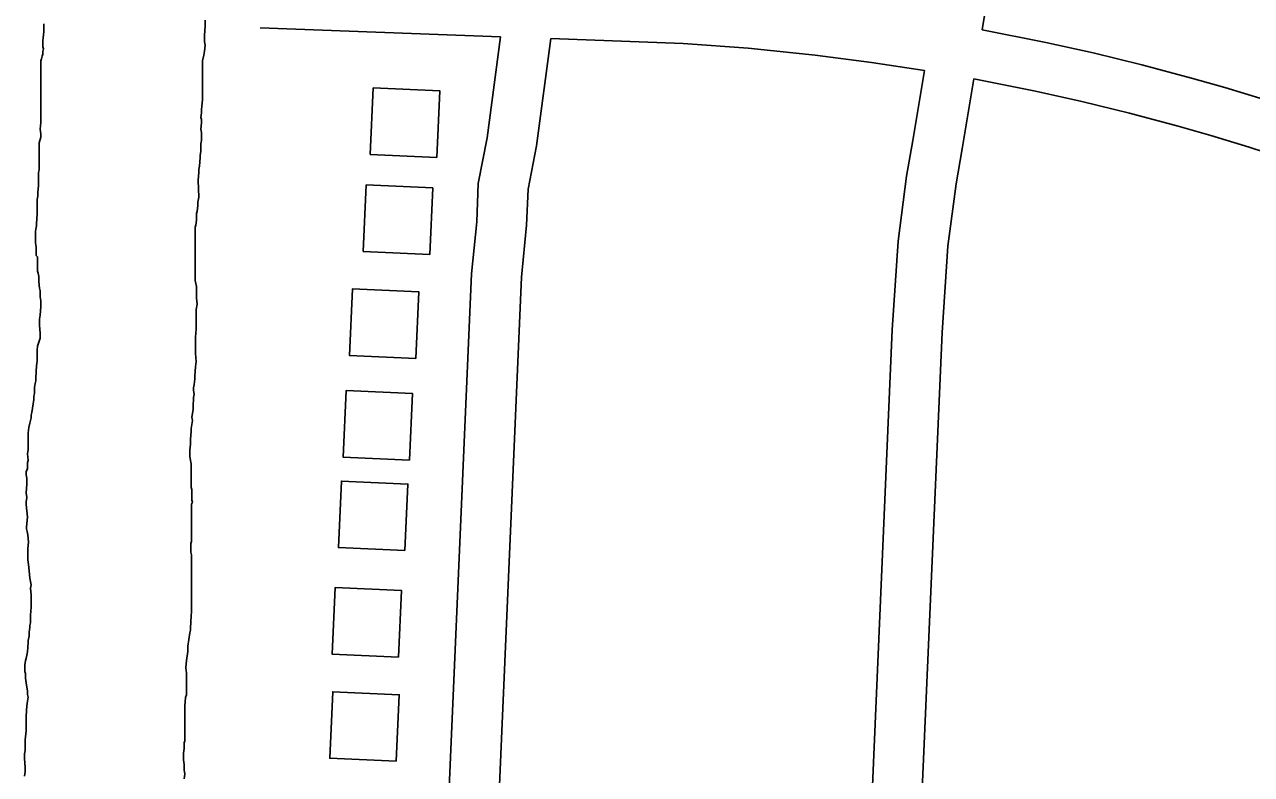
# Model space of a CAD drawing. Extents: x 3683402 to 3721514, y 487807 to 513565.
# Drawn here: x 3698495 to 3699232, y 507001 to 507452 of the extents above; entities that cross this region are included whole.
import ezdxf

# ---------------------------------------------------------------- set-up
doc = ezdxf.new("R2010")
doc.units = 0
for name, color, linetype in [('V-BLDG-OTLN', 7, 'Continuous'), ('V-ROAD-CNTR', 7, 'Continuous'), ('V-TOPO-SHOR', 7, 'Continuous')]:
    doc.layers.add(name, color=color, linetype=linetype)

msp = doc.modelspace()

# ---------------------------------------------------------------- linework, layer by layer
at = {"layer": 'V-BLDG-OTLN'}
for points in [[(3698742.32, 507371.8), (3698744.14, 507411.76), (3698704.18, 507413.57), (3698702.36, 507373.61)], [(3698738.04, 507313.51), (3698739.85, 507353.47), (3698699.89, 507355.28), (3698698.08, 507315.33)], [(3698729.74, 507251.05), (3698731.55, 507291), (3698691.6, 507292.82), (3698689.78, 507252.86)], [(3698725.93, 507190.03), (3698727.74, 507229.98), (3698687.78, 507231.8), (3698685.97, 507191.84)], [(3698723.17, 507135.7), (3698724.98, 507175.65), (3698685.02, 507177.47), (3698683.21, 507137.51)], [(3698719.33, 507071.7), (3698721.14, 507111.65), (3698681.18, 507113.47), (3698679.37, 507073.51)], [(3698717.98, 507009.16), (3698719.79, 507049.12), (3698679.83, 507050.93), (3698678.02, 507010.97)]]:
    msp.add_lwpolyline(points, close=True, dxfattribs=at)
at = {"layer": 'V-ROAD-CNTR'}
for points in [[(3699135.73, 508646.37), (3699090.56, 507589.46), (3699084.49, 507536.48), (3699069.78, 507448.48)], [(3698636.24, 507449.57), (3698780.63, 507444.23)], [(3699069.78, 507448.48), (3699108.07, 507440.84), (3699136.52, 507434.49), (3699165.74, 507427.36), (3699195.57, 507419.41), (3699215.64, 507413.68), (3699239.18, 507406.56), (3699259.29, 507400.13), (3699287.09, 507390.72), (3699305.07, 507384.3), (3699328.77, 507375.42), (3699353.48, 507365.27), (3699473.51, 507308.93)], [(3698780.63, 507444.23), (3698772.59, 507383.63), (3698767.24, 507356.21), (3698766.25, 507333.16), (3698763.22, 507301.92), (3698731.61, 506573.92), (3698732.15, 506565.41), (3698733.71, 506558.96), (3698737.45, 506550.46), (3698741.69, 506544.3), (3698746.79, 506539.02), (3698751.1, 506535.66), (3698757.36, 506532.04), (3698763.78, 506529.61), (3698768.67, 506528.45), (3698773.87, 506527.86), (3698867.52, 506523.19)], [(3698810.74, 507443.12), (3698802.21, 507378.78), (3698797.12, 507352.68), (3698796.19, 507331.07), (3698793.16, 507299.82), (3698761.65, 506574.23), (3698761.92, 506569.93), (3698762.25, 506568.6), (3698763.77, 506565.13), (3698764.99, 506563.35), (3698766.9, 506561.37), (3698767.9, 506560.59), (3698770.26, 506559.23), (3698772.58, 506558.35), (3698773.84, 506558.06), (3698776.33, 506557.77), (3698869.02, 506553.15)], [(3698810.74, 507443.12), (3698890.29, 507440.18), (3698929.38, 507437.29), (3698969.48, 507433.2), (3699003.38, 507428.84), (3699035.26, 507423.99)], [(3699035.26, 507423.99), (3699028.24, 507382), (3699024.52, 507360.44), (3699019.33, 507321.49), (3699015.8, 507268.23), (3698999.72, 506897.01)], [(3699064.83, 507418.88), (3699057.82, 507376.97), (3699054.18, 507355.91), (3699049.2, 507318.51), (3699045.76, 507266.59), (3699029.71, 506896.14)], [(3699064.83, 507418.88), (3699101.87, 507411.48), (3699129.7, 507405.28), (3699158.32, 507398.29), (3699187.58, 507390.49), (3699207.18, 507384.89), (3699230.27, 507377.91), (3699249.91, 507371.63), (3699277.23, 507362.38), (3699294.76, 507356.12), (3699317.81, 507347.49), (3699341.4, 507337.8), (3699460.51, 507281.89)]]:
    msp.add_lwpolyline(points, dxfattribs=at)
at = {"layer": 'V-TOPO-SHOR'}
for points in [[(3698603.26, 507454.22), (3698603.25, 507450.56), (3698602.83, 507445.29), (3698602.82, 507444.07), (3698602.81, 507441.23), (3698603.21, 507439.2), (3698602.79, 507435.54), (3698602.38, 507433.11), (3698601.56, 507429.86), (3698601.55, 507425.8), (3698601.54, 507422.55), (3698601.53, 507418.9), (3698601.51, 507414.03), (3698601.5, 507411.18), (3698601.5, 507409.15), (3698601.49, 507407.93), (3698601.49, 507406.31), (3698601.07, 507400.63), (3698601.06, 507398.6), (3698600.64, 507395.76), (3698601.04, 507394.54), (3698601.04, 507392.51), (3698600.62, 507388.85), (3698601.02, 507386.82), (3698601.01, 507381.95), (3698600.6, 507379.92), (3698600.59, 507378.3), (3698600.58, 507375.46), (3698600.17, 507373.02), (3698600.17, 507371.8), (3698599.74, 507366.52), (3698599.33, 507364.49), (3698599.33, 507362.87), (3698598.91, 507358), (3698599.28, 507347.85), (3698598.86, 507345.01), (3698598.86, 507342.98), (3698598.44, 507339.32), (3698598.03, 507338.11), (3698598.02, 507334.05), (3698597.6, 507331.2), (3698597.2, 507329.99), (3698597.19, 507328.36), (3698597.19, 507326.33), (3698597.17, 507320.65), (3698597.15, 507316.59), (3698597.14, 507312.53), (3698597.11, 507302.78), (3698597.11, 507300.75), (3698597.1, 507297.91), (3698597.9, 507294.25), (3698597.9, 507293.04), (3698597.89, 507291.01), (3698597.88, 507287.35), (3698598.27, 507283.7), (3698597.86, 507280.45), (3698597.84, 507275.58), (3698597.83, 507272.74), (3698597.83, 507270.7), (3698597.82, 507268.67), (3698597.4, 507263.8), (3698597.39, 507260.96), (3698597.37, 507254.06), (3698597.76, 507249.19), (3698597.35, 507245.94), (3698596.93, 507240.66), (3698596.92, 507238.63), (3698596.5, 507235.38), (3698596.09, 507233.36), (3698596.08, 507231.73), (3698596.48, 507229.7), (3698596.07, 507227.67), (3698596.05, 507221.98), (3698596.05, 507220.36), (3698595.23, 507215.9), (3698595.62, 507213.87), (3698594.8, 507209), (3698594.79, 507207.37), (3698594.37, 507202.5), (3698594.36, 507199.66), (3698593.95, 507196.01), (3698593.94, 507193.16), (3698593.94, 507191.94), (3698594.73, 507187.88), (3698594.72, 507184.23), (3698594.72, 507182.6), (3698594.71, 507180.98), (3698594.7, 507176.11), (3698594.69, 507173.67)], [(3698603.26, 507454.22), (3698603.25, 507450.56), (3698602.83, 507445.29), (3698602.82, 507444.07), (3698602.81, 507441.23), (3698603.21, 507439.2), (3698602.79, 507435.54), (3698602.38, 507433.11), (3698601.56, 507429.86), (3698601.55, 507425.8), (3698601.54, 507422.55), (3698601.53, 507418.9), (3698601.51, 507414.03), (3698601.5, 507411.18), (3698601.5, 507409.15), (3698601.49, 507407.93), (3698601.49, 507406.31), (3698601.07, 507400.63), (3698601.06, 507398.6)], [(3698496.48, 507188.59), (3698496.88, 507189.8), (3698496.49, 507193.86), (3698496.91, 507196.3), (3698496.92, 507202.8), (3698496.93, 507204.83), (3698496.93, 507206.45), (3698497.35, 507209.7), (3698497.77, 507212.13), (3698498.59, 507215.38), (3698498.59, 507217), (3698499, 507218.62), (3698500.24, 507226.34), (3698500.25, 507228.37), (3698500.66, 507229.99), (3698500.67, 507233.64), (3698501.08, 507236.08), (3698501.5, 507237.7), (3698501.5, 507239.73), (3698501.93, 507246.63), (3698502.34, 507249.48), (3698502.36, 507254.75), (3698502.36, 507255.97), (3698502.37, 507258.41), (3698503.19, 507260.84), (3698504.01, 507263.28), (3698504.02, 507266.12), (3698503.63, 507270.99), (3698503.64, 507274.64), (3698504.05, 507277.08), (3698504.47, 507282.36), (3698504.48, 507284.39), (3698504.48, 507285.61), (3698504.08, 507288.04), (3698504.09, 507289.67), (3698504.1, 507291.7), (3698503.7, 507293.32), (3698503.3, 507296.98), (3698503.31, 507298.2), (3698503.31, 507300.23), (3698502.91, 507302.26), (3698502.51, 507303.48), (3698502.51, 507305.91), (3698502.54, 507312), (3698501.72, 507312.82), (3698501.73, 507314.85), (3698501.74, 507318.1), (3698501.34, 507320.54), (3698501.36, 507327.44), (3698501.37, 507328.66), (3698501.78, 507330.69), (3698501.78, 507331.9), (3698502.21, 507337.99), (3698502.22, 507341.65), (3698502.23, 507345.3), (3698502.23, 507346.52), (3698502.65, 507348.55), (3698502.65, 507350.98), (3698503.07, 507354.64), (3698503.08, 507357.07), (3698503.09, 507360.32), (3698503.09, 507362.76), (3698503.5, 507364.38), (3698503.53, 507371.28), (3698503.53, 507373.72), (3698503.54, 507376.56), (3698503.55, 507380.62), (3698504.38, 507383.87), (3698504.38, 507385.9), (3698503.98, 507388.74), (3698504.4, 507392.8), (3698504.41, 507396.05), (3698504.42, 507398.89), (3698504.43, 507402.55), (3698504.45, 507407.01), (3698504.46, 507411.07), (3698504.47, 507415.54), (3698504.48, 507417.98), (3698504.48, 507419.19), (3698504.5, 507424.88), (3698504.5, 507426.1), (3698504.52, 507429.75), (3698504.93, 507430.97), (3698505.34, 507432.59), (3698505.75, 507433.81), (3698505.75, 507435.43), (3698506.16, 507437.05), (3698505.76, 507438.27), (3698505.76, 507439.9), (3698505.77, 507441.93), (3698505.78, 507443.55), (3698506.19, 507447.21), (3698506.2, 507450.45), (3698506.21, 507452.08)], [(3698503.19, 507260.84), (3698504.01, 507263.28), (3698504.02, 507266.12), (3698503.63, 507270.99), (3698503.64, 507274.64), (3698504.05, 507277.08), (3698504.47, 507282.36), (3698504.48, 507284.39), (3698504.48, 507285.61), (3698504.08, 507288.04), (3698504.09, 507289.67), (3698504.1, 507291.7), (3698503.7, 507293.32), (3698503.3, 507296.98), (3698503.31, 507298.2), (3698503.31, 507300.23), (3698502.91, 507302.26), (3698502.51, 507303.48), (3698502.51, 507305.91), (3698502.54, 507312), (3698501.72, 507312.82), (3698501.73, 507314.85), (3698501.74, 507318.1), (3698501.34, 507320.54), (3698501.36, 507327.44), (3698501.37, 507328.66), (3698501.78, 507330.69), (3698501.78, 507331.9), (3698502.21, 507337.99), (3698502.22, 507341.65), (3698502.23, 507345.3), (3698502.23, 507346.52), (3698502.65, 507348.55), (3698502.65, 507350.98), (3698503.07, 507354.64), (3698503.08, 507357.07), (3698503.09, 507360.32), (3698503.09, 507362.76), (3698503.5, 507364.38), (3698503.53, 507371.28), (3698503.53, 507373.72), (3698503.54, 507376.56), (3698503.55, 507380.62), (3698504.38, 507383.87), (3698504.38, 507385.9), (3698503.98, 507388.74), (3698504.4, 507392.8), (3698504.41, 507396.05), (3698504.42, 507398.89), (3698504.43, 507402.55), (3698504.45, 507407.01), (3698504.46, 507411.07), (3698504.47, 507415.54), (3698504.48, 507417.98), (3698504.48, 507419.19), (3698504.5, 507424.88), (3698504.5, 507426.1), (3698504.52, 507429.75), (3698504.93, 507430.97), (3698505.34, 507432.59), (3698505.75, 507433.81), (3698505.75, 507435.43), (3698506.16, 507437.05), (3698505.76, 507438.27), (3698505.76, 507439.9), (3698505.77, 507441.93), (3698505.78, 507443.55), (3698506.19, 507447.21), (3698506.2, 507450.45), (3698506.21, 507452.08)], [(3698601.06, 507398.6), (3698600.64, 507395.76), (3698601.04, 507394.54), (3698601.04, 507392.51), (3698600.62, 507388.85), (3698601.02, 507386.82), (3698601.01, 507381.95), (3698600.6, 507379.92), (3698600.59, 507378.3), (3698600.58, 507375.46), (3698600.17, 507373.02), (3698600.17, 507371.8), (3698599.74, 507366.52), (3698599.33, 507364.49), (3698599.33, 507362.87), (3698598.91, 507358), (3698599.28, 507347.85), (3698598.86, 507345.01), (3698598.86, 507342.98), (3698598.44, 507339.32), (3698598.03, 507338.11), (3698598.02, 507334.05), (3698597.6, 507331.2), (3698597.2, 507329.99), (3698597.19, 507328.36), (3698597.19, 507326.33), (3698597.17, 507320.65), (3698597.15, 507316.59), (3698597.14, 507312.53), (3698597.11, 507302.78), (3698597.11, 507300.75), (3698597.1, 507297.91), (3698597.9, 507294.25), (3698597.9, 507293.04), (3698597.89, 507291.01), (3698597.88, 507287.35), (3698598.27, 507283.7), (3698597.86, 507280.45), (3698597.84, 507275.58), (3698597.83, 507272.74), (3698597.83, 507270.7), (3698597.82, 507268.67), (3698597.4, 507263.8), (3698597.39, 507260.96), (3698597.37, 507254.06), (3698597.76, 507249.19), (3698597.35, 507245.94), (3698596.93, 507240.66), (3698596.92, 507238.63), (3698596.5, 507235.38), (3698596.09, 507233.36), (3698596.08, 507231.73), (3698596.48, 507229.7), (3698596.07, 507227.67), (3698596.05, 507221.98), (3698596.05, 507220.36), (3698595.23, 507215.9), (3698595.62, 507213.87), (3698594.8, 507209), (3698594.79, 507207.37), (3698594.37, 507202.5), (3698594.36, 507199.66), (3698593.95, 507196.01), (3698593.94, 507193.16), (3698593.94, 507191.94), (3698594.73, 507187.88), (3698594.72, 507184.23), (3698594.72, 507182.6), (3698594.71, 507180.98), (3698594.7, 507176.11), (3698594.69, 507173.67), (3698595.09, 507172.45), (3698595.07, 507165.96), (3698595.48, 507164.74), (3698595.06, 507163.52), (3698595.06, 507161.08), (3698595.05, 507157.84), (3698595.04, 507154.59), (3698595.03, 507151.74), (3698595.02, 507148.09), (3698595.01, 507144.84), (3698595, 507141.19), (3698594.59, 507139.97), (3698594.57, 507134.69), (3698594.97, 507133.07), (3698594.97, 507130.63), (3698594.95, 507126.57), (3698594.94, 507121.29), (3698594.93, 507117.64), (3698594.92, 507116.01), (3698594.91, 507111.55), (3698594.9, 507107.89), (3698594.89, 507105.46), (3698594.88, 507101.8), (3698594.87, 507098.96), (3698594.86, 507096.52), (3698594.43, 507089.21), (3698594.43, 507088), (3698594.02, 507086.37), (3698592.78, 507078.26), (3698592.77, 507075.01)], [(3698494.68, 507000.19), (3698495.1, 507003.03), (3698495.1, 507005.47), (3698494.71, 507010.75), (3698494.72, 507012.37), (3698494.72, 507013.59), (3698495.14, 507015.62), (3698495.15, 507018.87), (3698495.16, 507022.11), (3698495.58, 507027.39), (3698495.59, 507032.26), (3698495.6, 507036.33), (3698496.03, 507042.41), (3698496.44, 507045.25), (3698496.86, 507047.69), (3698496.46, 507049.32), (3698496.46, 507051.35), (3698495.67, 507056.22), (3698495.27, 507059.06), (3698495.28, 507061.91), (3698494.88, 507063.12), (3698494.88, 507065.56), (3698494.89, 507067.19), (3698495.3, 507069.62), (3698495.71, 507070.84), (3698496.54, 507074.9), (3698496.96, 507080.58), (3698496.96, 507081.8), (3698497.38, 507084.23), (3698497.38, 507086.67), (3698497.8, 507089.51), (3698497.8, 507090.73), (3698498.21, 507092.35), (3698498.22, 507093.97), (3698498.23, 507096.82), (3698498.65, 507101.69), (3698498.65, 507104.12), (3698498.66, 507106.56), (3698498.67, 507109), (3698498.27, 507113.06), (3698498.69, 507115.09), (3698498.29, 507117.12), (3698497.89, 507119.15), (3698497.49, 507123.62), (3698497.1, 507127.27), (3698496.7, 507130.11), (3698496.71, 507134.18), (3698496.72, 507135.4), (3698496.72, 507137.02), (3698497.14, 507140.67), (3698496.75, 507145.14), (3698496.35, 507147.17), (3698495.95, 507148.8), (3698495.95, 507150.02), (3698496.37, 507155.7), (3698495.59, 507163.42), (3698495.59, 507165.04), (3698496, 507167.48), (3698495.61, 507170.32), (3698496.03, 507175.6), (3698496.04, 507179.25), (3698495.64, 507181.28), (3698495.65, 507182.9), (3698496.46, 507184.93), (3698496.48, 507188.59), (3698496.88, 507189.8), (3698496.49, 507193.86), (3698496.91, 507196.3), (3698496.92, 507202.8), (3698496.93, 507204.83), (3698496.93, 507206.45), (3698497.35, 507209.7), (3698497.77, 507212.13), (3698498.59, 507215.38), (3698498.59, 507217), (3698499, 507218.62), (3698500.24, 507226.34), (3698500.25, 507228.37), (3698500.66, 507229.99), (3698500.67, 507233.64), (3698501.08, 507236.08), (3698501.5, 507237.7), (3698501.5, 507239.73), (3698501.93, 507246.63), (3698502.34, 507249.48), (3698502.36, 507254.75), (3698502.36, 507255.97), (3698502.37, 507258.41), (3698503.19, 507260.84)], [(3698494.68, 507000.19), (3698495.1, 507003.03), (3698495.1, 507005.47), (3698494.71, 507010.75), (3698494.72, 507012.37), (3698494.72, 507013.59), (3698495.14, 507015.62), (3698495.15, 507018.87), (3698495.16, 507022.11), (3698495.58, 507027.39), (3698495.59, 507032.26), (3698495.6, 507036.33), (3698496.03, 507042.41), (3698496.44, 507045.25), (3698496.86, 507047.69), (3698496.46, 507049.32), (3698496.46, 507051.35), (3698495.67, 507056.22), (3698495.27, 507059.06), (3698495.28, 507061.91), (3698494.88, 507063.12), (3698494.88, 507065.56), (3698494.89, 507067.19), (3698495.3, 507069.62), (3698495.71, 507070.84), (3698496.54, 507074.9), (3698496.96, 507080.58), (3698496.96, 507081.8), (3698497.38, 507084.23), (3698497.38, 507086.67), (3698497.8, 507089.51), (3698497.8, 507090.73), (3698498.21, 507092.35), (3698498.22, 507093.97), (3698498.23, 507096.82), (3698498.65, 507101.69), (3698498.65, 507104.12), (3698498.66, 507106.56), (3698498.67, 507109), (3698498.27, 507113.06), (3698498.69, 507115.09), (3698498.29, 507117.12), (3698497.89, 507119.15), (3698497.49, 507123.62), (3698497.1, 507127.27), (3698496.7, 507130.11), (3698496.71, 507134.18), (3698496.72, 507135.4), (3698496.72, 507137.02), (3698497.14, 507140.67), (3698496.75, 507145.14), (3698496.35, 507147.17), (3698495.95, 507148.8), (3698495.95, 507150.02), (3698496.37, 507155.7), (3698495.59, 507163.42), (3698495.59, 507165.04), (3698496, 507167.48), (3698495.61, 507170.32), (3698496.03, 507175.6), (3698496.04, 507179.25), (3698495.64, 507181.28), (3698495.65, 507182.9), (3698496.46, 507184.93), (3698496.48, 507188.59)], [(3698594.69, 507173.67), (3698595.09, 507172.45), (3698595.07, 507165.96), (3698595.48, 507164.74), (3698595.06, 507163.52), (3698595.06, 507161.08), (3698595.05, 507157.84), (3698595.04, 507154.59), (3698595.03, 507151.74), (3698595.02, 507148.09), (3698595.01, 507144.84), (3698595, 507141.19), (3698594.59, 507139.97), (3698594.57, 507134.69), (3698594.97, 507133.07), (3698594.97, 507130.63), (3698594.95, 507126.57), (3698594.94, 507121.29), (3698594.93, 507117.64), (3698594.92, 507116.01), (3698594.91, 507111.55), (3698594.9, 507107.89), (3698594.89, 507105.46), (3698594.88, 507101.8), (3698594.87, 507098.96), (3698594.86, 507096.52), (3698594.43, 507089.21), (3698594.43, 507088), (3698594.02, 507086.37), (3698592.78, 507078.26), (3698592.77, 507075.01), (3698591.94, 507069.73), (3698591.52, 507065.27), (3698591.92, 507062.02), (3698591.91, 507059.58), (3698591.9, 507056.33), (3698591.89, 507053.9), (3698591.87, 507049.02), (3698591.46, 507047.4), (3698591.04, 507042.53), (3698591.04, 507040.1), (3698591.03, 507038.07), (3698591.02, 507034), (3698591.01, 507030.35), (3698591, 507028.73), (3698590.99, 507024.26), (3698590.98, 507021.42), (3698590.57, 507020.2), (3698590.56, 507016.95), (3698590.15, 507014.11), (3698590.14, 507012.89), (3698590.14, 507011.27), (3698590.13, 507010.05), (3698590.53, 507007.21), (3698590.52, 507003.96), (3698590.92, 507001.52), (3698590.5, 506998.68)], [(3698592.77, 507075.01), (3698591.94, 507069.73), (3698591.52, 507065.27), (3698591.92, 507062.02), (3698591.91, 507059.58), (3698591.9, 507056.33), (3698591.89, 507053.9), (3698591.87, 507049.02), (3698591.46, 507047.4), (3698591.04, 507042.53), (3698591.04, 507040.1), (3698591.03, 507038.07), (3698591.02, 507034), (3698591.01, 507030.35), (3698591, 507028.73), (3698590.99, 507024.26), (3698590.98, 507021.42), (3698590.57, 507020.2), (3698590.56, 507016.95), (3698590.15, 507014.11), (3698590.14, 507012.89), (3698590.14, 507011.27), (3698590.13, 507010.05), (3698590.53, 507007.21), (3698590.52, 507003.96), (3698590.92, 507001.52), (3698590.5, 506998.68)]]:
    msp.add_lwpolyline(points, dxfattribs=at)

doc.saveas('drawing.dxf')
